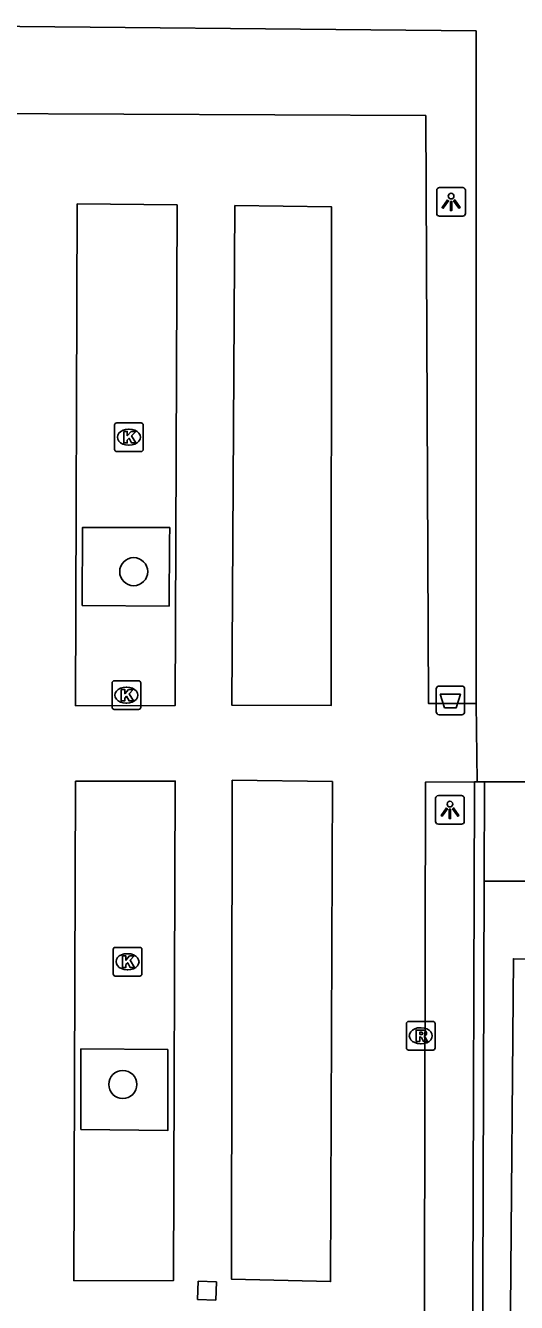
# Model space of a CAD drawing. Extents: x 161477 to 163040, y 383680 to 384868.
# Drawn here: x 162229.85 to 162246.96, y 384268.58 to 384313.12 of the extents above; entities that cross this region are included whole.
import ezdxf

# ---------------------------------------------------------------- set-up
doc = ezdxf.new("R2010")
doc.units = 0
for name, color, linetype in [('IMGEO_Afvalbak', 7, 'Continuous'), ('IMGEO_Boom', 7, 'Continuous'), ('IMGEO_Kolk', 7, 'Continuous'), ('IMGEO_Lichtpunt', 7, 'Continuous'), ('IMGEO_Muur', 7, 'Continuous'), ('IMGEO_Pijler', 7, 'Continuous'), ('IMGEO_Rijbaan_lokaal_open', 7, 'Continuous'), ('IMGEO_Rioolput', 7, 'Continuous'), ('IMGEO_Voetpad_open', 7, 'Continuous')]:
    doc.layers.add(name, color=color, linetype=linetype)

msp = doc.modelspace()

# ---------------------------------------------------------------- linework, layer by layer
at = {"layer": 'IMGEO_Afvalbak'}
for p, q in [((162244.265, 384290.08), (162245.055, 384290.08)), ((162245.055, 384290.08), (162244.265, 384290.08)), ((162244.165, 384289.18), (162244.165, 384289.98)), ((162244.165, 384289.98), (162244.165, 384289.18)), ((162245.155, 384289.98), (162245.155, 384289.18)), ((162245.155, 384289.18), (162245.155, 384289.98)), ((162245.055, 384289.08), (162244.265, 384289.08)), ((162244.265, 384289.08), (162245.055, 384289.08))]:
    msp.add_line(p, q, dxfattribs=at)
msp.add_lwpolyline([(162244.308, 384289.794), (162245.012, 384289.794), (162244.863, 384289.324), (162244.457, 384289.324), (162244.308, 384289.794)], dxfattribs=at)
for centre, start, end in [((162244.265, 384289.98), 90, 180), ((162244.265, 384289.98), 90, 180), ((162245.055, 384289.98), 0, 90), ((162245.055, 384289.98), 360, 90), ((162244.265, 384289.18), 180, 270), ((162244.265, 384289.18), 180, 270), ((162245.055, 384289.18), 270, 0), ((162245.055, 384289.18), 270, 0)]:
    msp.add_arc(centre, 0.1, start, end, dxfattribs=at)
at = {"layer": 'IMGEO_Boom'}
for centre in [(162233.62, 384294.07), (162233.24, 384276.18)]:
    msp.add_circle(centre, 0.489, dxfattribs=at)
at = {"layer": 'IMGEO_Kolk'}
for p, q in [((162232.952, 384298.335), (162232.952, 384299.187)), ((162233.027, 384299.261), (162233.879, 384299.261)), ((162233.44, 384299.041), (162233.465, 384299.041)), ((162233.953, 384299.187), (162233.953, 384298.335)), ((162233.879, 384298.261), (162233.027, 384298.261)), ((162233.463, 384298.481), (162233.438, 384298.481)), ((162232.865, 384289.336), (162232.865, 384290.188)), ((162232.94, 384290.262), (162233.792, 384290.262)), ((162233.353, 384290.042), (162233.378, 384290.042)), ((162233.866, 384290.188), (162233.866, 384289.336)), ((162233.792, 384289.262), (162232.94, 384289.262)), ((162233.376, 384289.482), (162233.351, 384289.482)), ((162232.903, 384280.037), (162232.903, 384280.889)), ((162232.978, 384280.963), (162233.83, 384280.963)), ((162233.391, 384280.743), (162233.416, 384280.743)), ((162233.904, 384280.889), (162233.904, 384280.037)), ((162233.83, 384279.963), (162232.978, 384279.963)), ((162233.414, 384280.183), (162233.389, 384280.183))]:
    msp.add_line(p, q, dxfattribs=at)
for points in [[(162232.952, 384298.335), (162232.952, 384299.187)], [(162233.027, 384299.261), (162233.879, 384299.261)], [(162233.273, 384298.961), (162233.396, 384298.961), (162233.396, 384298.81), (162233.526, 384298.961), (162233.69, 384298.961), (162233.544, 384298.81), (162233.697, 384298.561), (162233.545, 384298.561), (162233.46, 384298.725), (162233.396, 384298.658), (162233.396, 384298.561), (162233.273, 384298.561), (162233.273, 384298.961)], [(162233.953, 384299.187), (162233.953, 384298.335)], [(162233.879, 384298.261), (162233.027, 384298.261)], [(162232.865, 384289.336), (162232.865, 384290.188)], [(162232.94, 384290.262), (162233.792, 384290.262)], [(162233.866, 384290.188), (162233.866, 384289.336)], [(162233.186, 384289.962), (162233.309, 384289.962), (162233.309, 384289.811), (162233.439, 384289.962), (162233.603, 384289.962), (162233.457, 384289.811), (162233.61, 384289.562), (162233.458, 384289.562), (162233.373, 384289.726), (162233.309, 384289.659), (162233.309, 384289.562), (162233.186, 384289.562), (162233.186, 384289.962)], [(162233.792, 384289.262), (162232.94, 384289.262)], [(162232.903, 384280.037), (162232.903, 384280.889)], [(162232.978, 384280.963), (162233.83, 384280.963)], [(162233.904, 384280.889), (162233.904, 384280.037)], [(162233.224, 384280.663), (162233.347, 384280.663), (162233.347, 384280.512), (162233.477, 384280.663), (162233.641, 384280.663), (162233.495, 384280.512), (162233.648, 384280.263), (162233.496, 384280.263), (162233.411, 384280.427), (162233.347, 384280.36), (162233.347, 384280.263), (162233.224, 384280.263), (162233.224, 384280.663)], [(162233.83, 384279.963), (162232.978, 384279.963)]]:
    msp.add_lwpolyline(points, dxfattribs=at)
for centre, start, end in [((162233.029, 384299.185), 91.552, 178.448), ((162233.029, 384299.185), 91.552, 178.448), ((162233.877, 384299.185), 1.552, 88.448), ((162233.877, 384299.185), 1.552, 88.448), ((162233.029, 384298.337), 181.552, 268.448), ((162233.029, 384298.337), 181.552, 268.448), ((162233.877, 384298.337), 271.552, 358.448), ((162233.877, 384298.337), 271.552, 358.448), ((162232.942, 384290.186), 91.552, 178.448), ((162232.942, 384290.186), 91.552, 178.448), ((162233.79, 384290.186), 1.552, 88.448), ((162233.79, 384290.186), 1.552, 88.448), ((162232.942, 384289.338), 181.552, 268.448), ((162232.942, 384289.338), 181.552, 268.448), ((162233.79, 384289.338), 271.552, 358.448), ((162233.79, 384289.338), 271.552, 358.448), ((162232.98, 384280.887), 91.552, 178.448), ((162232.98, 384280.887), 91.552, 178.448), ((162233.828, 384280.887), 1.552, 88.448), ((162233.828, 384280.887), 1.552, 88.448), ((162232.98, 384280.039), 181.552, 268.448), ((162232.98, 384280.039), 181.552, 268.448), ((162233.828, 384280.039), 271.552, 358.448), ((162233.828, 384280.039), 271.552, 358.448)]:
    msp.add_arc(centre, 0.0765, start, end, dxfattribs=at)
for centre, major_axis, ratio, start_param, end_param in [((162233.439, 384298.761), (-0.387, 0.002), 0.722429, 4.712389, 7.853982), ((162233.464, 384298.761), (-0.39, 0.002), 0.717154, 1.570796, 4.712389), ((162233.352, 384289.762), (-0.387, 0.002), 0.722429, 4.712389, 7.853982), ((162233.377, 384289.762), (-0.39, 0.002), 0.717154, 1.570796, 4.712389), ((162233.39, 384280.463), (-0.387, 0.002), 0.722429, 4.712389, 7.853982), ((162233.415, 384280.463), (-0.39, 0.002), 0.717154, 1.570796, 4.712389)]:
    msp.add_ellipse(centre, major_axis=major_axis, ratio=ratio, start_param=start_param, end_param=end_param, dxfattribs=at)
at = {"layer": 'IMGEO_Lichtpunt'}
for p, q in [((162245.089, 384307.468), (162244.281, 384307.468)), ((162245.089, 384307.468), (162244.281, 384307.468)), ((162244.187, 384307.373), (162244.187, 384306.566)), ((162244.187, 384307.373), (162244.187, 384306.566)), ((162245.183, 384306.566), (162245.183, 384307.373)), ((162245.183, 384306.566), (162245.183, 384307.373)), ((162244.281, 384306.472), (162245.089, 384306.472)), ((162244.281, 384306.472), (162245.089, 384306.472)), ((162244.147, 384286.163), (162244.147, 384285.356)), ((162244.147, 384286.163), (162244.147, 384285.356)), ((162245.049, 384286.258), (162244.241, 384286.258)), ((162245.049, 384286.258), (162244.241, 384286.258)), ((162245.143, 384285.356), (162245.143, 384286.163)), ((162245.143, 384285.356), (162245.143, 384286.163)), ((162244.241, 384285.262), (162245.049, 384285.262)), ((162244.241, 384285.262), (162245.049, 384285.262))]:
    msp.add_line(p, q, dxfattribs=at)
for points in [[(162244.561, 384307.037), (162244.6, 384307.009), (162244.412, 384306.747), (162244.374, 384306.774), (162244.561, 384307.037)], [(162244.663, 384306.989), (162244.71, 384306.989), (162244.71, 384306.667), (162244.663, 384306.667), (162244.663, 384306.989)], [(162244.773, 384307.009), (162244.811, 384307.036), (162244.998, 384306.774), (162244.959, 384306.746), (162244.773, 384307.009)], [(162244.521, 384285.827), (162244.56, 384285.799), (162244.372, 384285.537), (162244.334, 384285.564), (162244.521, 384285.827)], [(162244.623, 384285.779), (162244.67, 384285.779), (162244.67, 384285.457), (162244.623, 384285.457), (162244.623, 384285.779)], [(162244.733, 384285.799), (162244.771, 384285.826), (162244.958, 384285.564), (162244.919, 384285.536), (162244.733, 384285.799)]]:
    msp.add_lwpolyline(points, dxfattribs=at)
for centre in [(162244.686, 384307.171), (162244.646, 384285.961)]:
    msp.add_circle(centre, 0.0994, dxfattribs=at)
for centre, start, end in [((162244.281, 384307.373), 90, 180), ((162244.281, 384307.373), 90, 180), ((162245.089, 384307.373), 0, 90), ((162245.089, 384307.373), 0, 90), ((162244.281, 384306.566), 180, 270), ((162244.281, 384306.566), 180, 270), ((162245.089, 384306.566), 270, 0), ((162245.089, 384306.566), 270, 360), ((162244.241, 384286.163), 90, 180), ((162244.241, 384286.163), 90, 180), ((162245.049, 384286.163), 0, 90), ((162245.049, 384286.163), 0, 90), ((162244.241, 384285.356), 180, 270), ((162244.241, 384285.356), 180, 270), ((162245.049, 384285.356), 270, 0), ((162245.049, 384285.356), 270, 360)]:
    msp.add_arc(centre, 0.0946, start, end, dxfattribs=at)
at = {"layer": 'IMGEO_Muur'}
for points in [[(162245.497, 384286.739), (162245.496, 384286.53), (162245.382, 384251.367)], [(162245.497, 384286.739), (162245.592, 384286.74)], [(162245.592, 384286.74), (162245.846, 384286.74)], [(162245.835, 384283.278), (162245.846, 384286.74)], [(162245.835, 384283.278), (162245.731, 384251.342), (162273.987, 384251.223)]]:
    msp.add_lwpolyline(points, dxfattribs=at)
at = {"layer": 'IMGEO_Pijler'}
msp.add_lwpolyline([(162236.505, 384269.292), (162235.871, 384269.314), (162235.848, 384268.679), (162236.483, 384268.657)], close=True, dxfattribs=at)
at = {"layer": 'IMGEO_Rijbaan_lokaal_open'}
for points in [[(162225.97, 384313.122), (162245.559, 384312.932), (162245.56, 384289.475)], [(162245.592, 384286.74), (162245.592, 384286.751), (162245.56, 384289.475)], [(162245.846, 384286.74), (162250.459, 384286.738)]]:
    msp.add_lwpolyline(points, dxfattribs=at)
at = {"layer": 'IMGEO_Rioolput'}
for p, q in [((162243.129, 384277.454), (162243.129, 384278.306)), ((162243.204, 384278.38), (162244.056, 384278.38)), ((162243.617, 384278.16), (162243.642, 384278.16)), ((162244.13, 384278.306), (162244.13, 384277.454)), ((162243.64, 384277.6), (162243.615, 384277.6)), ((162244.056, 384277.38), (162243.204, 384277.38))]:
    msp.add_line(p, q, dxfattribs=at)
for points in [[(162243.129, 384277.454), (162243.129, 384278.306)], [(162243.204, 384278.38), (162244.056, 384278.38)], [(162243.718, 384278.078), (162243.466, 384278.08), (162243.466, 384277.68)], [(162244.13, 384278.306), (162244.13, 384277.454)], [(162243.466, 384277.68), (162243.59, 384277.68), (162243.59, 384277.842), (162243.601, 384277.842)], [(162243.644, 384277.999), (162243.59, 384277.999), (162243.59, 384277.918)], [(162243.59, 384277.918), (162243.642, 384277.918)], [(162243.648, 384277.813), (162243.719, 384277.68), (162243.859, 384277.68), (162243.794, 384277.806)], [(162244.056, 384277.38), (162243.204, 384277.38)]]:
    msp.add_lwpolyline(points, dxfattribs=at)
for centre, radius, start, end in [((162243.206, 384278.304), 0.0765, 91.552, 178.448), ((162243.206, 384278.304), 0.0765, 91.552, 178.448), ((162243.717, 384277.968), 0.109, 350.3612, 89.416), ((162244.054, 384278.304), 0.0765, 1.552, 88.448), ((162244.054, 384278.304), 0.0765, 1.552, 88.448), ((162243.6, 384277.789), 0.0533, 26.0293, 88.6989), ((162243.626, 384278.107), 0.19, 274.7715, 282.9687), ((162243.65, 384277.903), 0.0964, 77.0061, 93.1865), ((162243.664, 384277.96), 0.0378, 276.6634, 79.6772), ((162243.715, 384277.968), 0.112, 277.5842, 350.9817), ((162243.699, 384277.753), 0.108, 29.5134, 73.7905), ((162243.206, 384277.456), 0.0765, 181.552, 268.448), ((162243.206, 384277.456), 0.0765, 181.552, 268.448), ((162244.054, 384277.456), 0.0765, 271.552, 358.448), ((162244.054, 384277.456), 0.0765, 271.552, 358.448)]:
    msp.add_arc(centre, radius, start, end, dxfattribs=at)
for centre, major_axis, ratio, start_param, end_param in [((162243.616, 384277.88), (-0.387, 0.002), 0.722429, 4.712389, 7.853982), ((162243.641, 384277.88), (-0.39, 0.002), 0.717154, 1.570796, 4.712389)]:
    msp.add_ellipse(centre, major_axis=major_axis, ratio=ratio, start_param=start_param, end_param=end_param, dxfattribs=at)
at = {"layer": 'IMGEO_Voetpad_open'}
for points in [[(162245.56, 384289.475), (162243.895, 384289.474), (162243.802, 384309.979), (162217.472, 384310.095)], [(162231.643, 384306.897), (162235.133, 384306.864), (162235.063, 384289.395), (162231.592, 384289.392), (162231.643, 384306.897)], [(162237.144, 384306.841), (162240.52, 384306.794), (162240.507, 384289.404), (162237.043, 384289.407), (162237.144, 384306.841)], [(162234.871, 384295.144), (162234.875, 384295.606), (162233.607, 384295.61), (162231.838, 384295.616), (162231.825, 384292.891), (162234.854, 384292.869), (162234.871, 384295.144)], [(162231.593, 384286.76), (162235.071, 384286.764), (162235.009, 384269.346), (162231.534, 384269.335), (162231.593, 384286.76)], [(162237.047, 384286.793), (162240.549, 384286.745), (162240.481, 384269.304), (162237.031, 384269.384), (162237.047, 384286.793)], [(162243.755, 384264.441), (162243.763, 384269.299), (162243.791, 384286.726), (162245.497, 384286.739)], [(162260.881, 384283.273), (162248.933, 384283.277), (162245.835, 384283.278)], [(162273.952, 384253.562), (162246.699, 384253.615), (162246.751, 384265.878), (162246.76, 384268.33), (162246.86, 384280.565), (162316.97, 384280.343), (162316.974, 384282.68)], [(162234.813, 384277.403), (162231.78, 384277.421), (162231.779, 384274.609), (162234.809, 384274.573), (162234.813, 384277.403)], [(162236.505, 384269.292), (162236.483, 384268.657), (162235.848, 384268.679), (162235.871, 384269.314), (162236.505, 384269.292)]]:
    msp.add_lwpolyline(points, dxfattribs=at)

doc.saveas('drawing.dxf')
